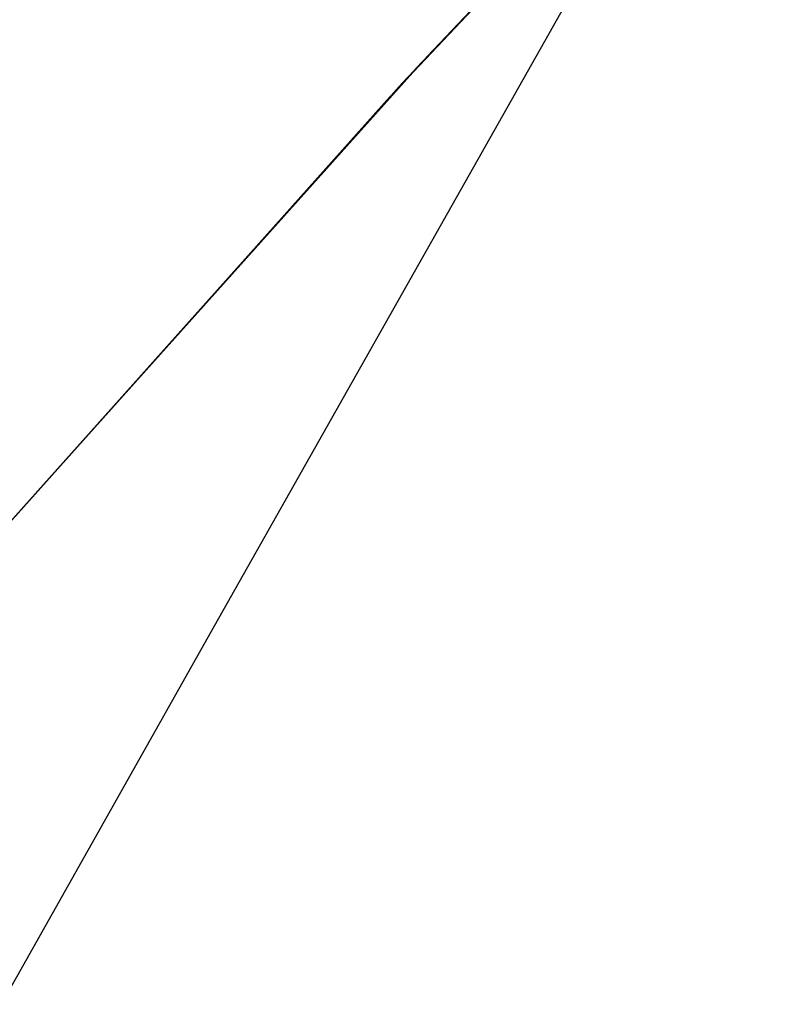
# Model space of a CAD drawing. Header units: metres. Extents: x 209848 to 209928, y 1182430 to 1182563.
# Tile 1002 of 1056: x 209852.367 to 209852.542, y 1182505.498 to 1182505.728. Entities that reach past the tile are written whole.
import ezdxf

# ---------------------------------------------------------------- set-up
doc = ezdxf.new("R2010")
doc.units = ezdxf.units.M
doc.header["$MEASUREMENT"] = 0
doc.linetypes.add('DGN Style 2', pattern=[15.036391, 9.021834, -6.014556])
doc.layers.get('0').update_dxf_attribs({"color": 254})

# ---------------------------------------------------------------- blocks, each defined once
blk = doc.blocks.new('ATTEMP')
at = {"color": 1, "linetype": 'DGN Style 2', "flags": 128}
blk.add_lwpolyline([(-9.73617, 0.00076), (-9.73225, 0.2629), (-9.72049, 0.52683), (-9.70089, 0.7915), (-9.67347, 1.05664), (-9.63824, 1.32195), (-9.59522, 1.58716), (-9.54441, 1.85199), (-9.48585, 2.11615), (-9.41957, 2.37938), (-9.34559, 2.64141), (-9.26395, 2.90195), (-9.17471, 3.16076), (-9.07791, 3.41757), (-8.97362, 3.67211), (-8.86189, 3.92414), (-8.7428, 4.1734), (-8.61643, 4.41965), (-8.48555, 4.65968), (-8.35547, 4.89532), (-8.22532, 5.13019), (-8.0951, 5.36434), (-7.96485, 5.5978), (-7.83458, 5.83059), (-7.70431, 6.06274), (-7.57405, 6.29429), (-7.44381, 6.52527), (-7.31362, 6.75569), (-7.18347, 6.9856), (-7.05337, 7.215), (-6.92333, 7.44394), (-6.79336, 7.67242), (-6.66346, 7.90048), (-6.53363, 8.12814), (-6.40387, 8.35541), (-6.2742, 8.58231), (-6.1446, 8.80887), (-6.01509, 9.0351), (-5.88565, 9.26101), (-5.7563, 9.48663), (-5.62702, 9.71197), (-5.49782, 9.93704), (-5.3687, 10.16186), (-5.23966, 10.38644), (-5.11069, 10.61078), (-4.9818, 10.83491), (-4.85298, 11.05884), (-4.72423, 11.28257), (-4.59555, 11.50611), (-4.46693, 11.72948), (-4.33838, 11.95268), (-4.20989, 12.17572), (-4.08147, 12.39861), (-3.9531, 12.62136), (-3.82479, 12.84397), (-3.69653, 13.06645), (-3.56833, 13.2888), (-3.44018, 13.51105), (-3.31208, 13.73318), (-3.18402, 13.9552), (-3.05602, 14.17713), (-2.92805, 14.39895), (-2.80013, 14.62069), (-2.67225, 14.84235), (-2.5444, 15.06392), (-2.4166, 15.28541), (-2.28883, 15.50683), (-2.1611, 15.72818), (-2.03339, 15.94946), (-1.90572, 16.17067), (-1.77808, 16.39183), (-1.65047, 16.61293), (-1.52289, 16.83398), (-1.39534, 17.05497), (-1.26781, 17.27591), (-1.1403, 17.49681), (-1.01282, 17.71766), (-0.88536, 17.93847), (-0.75792, 18.15923), (-0.6305, 18.37996), (-0.5031, 18.60065), (-0.37572, 18.82131), (-0.24836, 19.04193), (-0.12101, 19.26253), (0.00632, 19.48309), (0.13363, 19.70362), (0.26093, 19.92412), (0.38822, 20.1446), (0.51549, 20.36506), (0.64275, 20.58549), (0.76999, 20.8059), (0.89723, 21.02628), (1.02445, 21.24665), (1.15166, 21.467), (1.27886, 21.68732), (1.40606, 21.90764), (1.53324, 22.12793), (1.66041, 22.34821), (1.78758, 22.56847), (1.91474, 22.78872), (2.04189, 23.00895), (2.16903, 23.22917), (2.29617, 23.44938), (2.42329, 23.66958), (2.55042, 23.88976), (2.67753, 24.10994), (2.80464, 24.3301), (2.93175, 24.55026), (3.05885, 24.7704), (3.18594, 24.99054), (3.31303, 25.21067), (3.44012, 25.43079), (3.5672, 25.6509), (3.69428, 25.871), (3.82135, 26.0911), (3.94842, 26.31119), (4.07548, 26.53128), (4.20254, 26.75135), (4.3296, 26.97143), (4.45666, 27.1915), (4.58371, 27.41156), (4.71076, 27.63161), (4.83781, 27.85167), (4.96485, 28.07171), (5.0919, 28.29176), (5.21893, 28.5118), (5.34597, 28.73183), (5.47301, 28.95187), (5.60004, 29.17189), (5.72707, 29.39192), (5.8541, 29.61194), (5.98113, 29.83196), (6.10816, 30.05198), (6.23518, 30.27199), (6.3622, 30.492), (6.48922, 30.71201), (6.61624, 30.93201), (6.74326, 31.15202), (6.87028, 31.37202), (6.9973, 31.59202), (7.12431, 31.81201), (7.25133, 32.03201), (7.37834, 32.252), (7.50535, 32.47199), (7.63236, 32.69198), (7.75937, 32.91197), (7.88638, 33.13196), (8.01339, 33.35194), (8.1404, 33.57193), (8.26741, 33.79191), (8.39441, 34.01189), (8.52142, 34.23187), (8.64842, 34.45185), (8.77543, 34.67183), (8.90243, 34.89181), (9.02944, 35.11178), (9.15644, 35.33176), (9.28344, 35.55173), (9.41044, 35.77171), (9.53744, 35.99168), (9.66445, 36.21165), (9.79145, 36.43162), (9.91845, 36.65159), (10.04545, 36.87156), (10.17245, 37.09153), (10.29944, 37.3115), (10.42644, 37.53147), (10.55344, 37.75144), (10.68044, 37.97141), (10.80744, 38.19137), (10.93444, 38.41134), (11.06143, 38.63131), (11.18843, 38.85127), (11.31543, 39.07124), (11.44242, 39.2912), (11.56942, 39.51116), (11.69642, 39.73113), (11.82341, 39.95109), (11.95041, 40.17106), (12.0774, 40.39102), (12.2044, 40.61098), (12.33139, 40.83094), (12.45839, 41.05091), (12.58539, 41.27087), (12.71238, 41.49083), (12.83938, 41.71079), (12.96637, 41.93075), (13.09336, 42.15071), (13.22036, 42.37067), (13.34735, 42.59064), (13.47435, 42.8106), (13.60134, 43.03056), (13.72834, 43.25052), (13.85533, 43.47048), (13.98232, 43.69044), (14.10932, 43.9104), (14.23631, 44.13036), (14.36331, 44.35032), (14.4903, 44.57028), (14.61729, 44.79023), (14.74429, 45.01019), (14.87128, 45.23015), (14.99827, 45.45011), (15.12527, 45.67007), (15.25226, 45.89003), (15.37925, 46.10999), (15.50625, 46.32995), (15.63324, 46.54991), (15.76023, 46.76986), (15.88722, 46.98982), (16.01422, 47.20978), (16.14121, 47.42974), (16.2682, 47.6497), (16.3952, 47.86966), (16.52219, 48.08961), (16.64918, 48.30957), (16.77618, 48.52953), (16.90317, 48.74949), (17.03016, 48.96945), (17.15715, 49.1894), (17.28415, 49.40936), (17.41114, 49.62932), (17.53813, 49.84928), (17.66512, 50.06923), (17.79212, 50.28919), (17.91911, 50.50915), (18.0461, 50.72911), (18.17309, 50.94907), (18.30009, 51.16902), (18.42708, 51.38898), (18.55407, 51.60894), (18.68106, 51.8289), (18.80806, 52.04885), (18.93505, 52.26881), (19.06204, 52.48877), (19.18903, 52.70872), (19.31603, 52.92868), (19.44302, 53.14864), (19.57001, 53.3686), (19.697, 53.58855), (19.824, 53.80851), (19.95099, 54.02847), (20.07798, 54.24843), (20.20497, 54.46838), (20.33197, 54.68834), (20.45896, 54.9083), (20.58595, 55.12826), (20.71294, 55.34821), (20.83994, 55.56817), (20.96693, 55.78813), (21.09392, 56.00808), (21.22091, 56.22804), (21.34791, 56.448), (21.4749, 56.66796), (21.60189, 56.88791), (21.72888, 57.10787), (21.85587, 57.32783), (21.98287, 57.54778), (22.10986, 57.76774), (22.23685, 57.9877), (22.36384, 58.20766), (22.49084, 58.42761), (22.61783, 58.64757), (22.74482, 58.86753), (22.87181, 59.08748), (22.99881, 59.30744), (23.1258, 59.5274), (23.25279, 59.74736), (23.37978, 59.96731), (23.50677, 60.18727), (23.63377, 60.40723), (23.76076, 60.62718), (23.88775, 60.84714), (24.01474, 61.0671), (24.14174, 61.28705), (24.26873, 61.50701), (24.39572, 61.72697), (24.52271, 61.94693), (24.6497, 62.16688), (24.7767, 62.38684), (24.90369, 62.6068), (25.03068, 62.82675), (25.15767, 63.04671), (25.28467, 63.26667), (25.41166, 63.48663), (25.53865, 63.70658), (25.66564, 63.92654), (25.79264, 64.1465), (25.85823, 64.26011)], dxfattribs=at)
at = {"color": 5, "linetype": 'Continuous', "flags": 128}
for points in [[(-8.60191, 5.05241), (-8.45003, 5.29522), (-8.29105, 5.53396), (-8.1251, 5.76838), (-7.9523, 5.99827), (-7.77277, 6.22339), (-7.58665, 6.44353), (-7.39409, 6.65848), (-7.19523, 6.86802), (-6.99023, 7.07196), (-6.77926, 7.27009), (-6.57308, 7.45592), (-6.36902, 7.63859), (-6.16504, 7.82024), (-5.96117, 8.00089)], [(-8.60672, 5.04446), (-8.45534, 5.28699), (-8.29688, 5.52546), (-8.13147, 5.75965), (-7.95922, 5.98932), (-7.78026, 6.21425), (-7.59473, 6.43423), (-7.40278, 6.64904), (-7.20454, 6.85848), (-7.00018, 7.06233), (-6.78986, 7.26041), (-6.57374, 7.45252), (-6.352, 7.63848), (-6.12482, 7.8181), (-5.89239, 7.99121)], [(-8.60329, 5.05013), (-8.45155, 5.29287), (-8.29272, 5.53153), (-8.12692, 5.76588), (-7.95428, 5.99571), (-7.77491, 6.22078), (-7.58896, 6.44087), (-7.39657, 6.65578), (-7.19789, 6.86529), (-6.99308, 7.06921), (-6.7823, 7.26732), (-6.56571, 7.45945), (-6.34349, 7.6454), (-6.11583, 7.82499), (-5.8829, 7.99805)], [(-8.60405, 5.04887), (-8.45239, 5.29156), (-8.29365, 5.53018), (-8.12793, 5.7645), (-7.95538, 5.99429), (-7.7761, 6.21933), (-7.59025, 6.4394), (-7.39795, 6.65428), (-7.19937, 6.86378), (-6.99466, 7.06768), (-6.78398, 7.26579), (-6.5675, 7.45791), (-6.34539, 7.64386), (-6.11783, 7.82346), (-5.88501, 7.99653)], [(-8.60512, 5.0471), (-8.45357, 5.28973), (-8.29494, 5.52829), (-8.12935, 5.76256), (-7.95691, 5.9923), (-7.77777, 6.2173), (-7.59204, 6.43733), (-7.39989, 6.65219), (-7.20144, 6.86166), (-6.99687, 7.06554), (-6.78633, 7.26363), (-6.57, 7.45575), (-6.34804, 7.64171), (-6.12063, 7.82131), (-5.88796, 7.9944)], [(-8.60672, 5.04446), (-8.45534, 5.28699), (-8.29688, 5.52546), (-8.13147, 5.75965), (-7.95922, 5.98932), (-7.78026, 6.21425), (-7.59473, 6.43423), (-7.40278, 6.64904), (-7.20454, 6.85848), (-7.00018, 7.06233), (-6.78986, 7.26041), (-6.57374, 7.45252), (-6.352, 7.63848), (-6.12482, 7.8181), (-5.89239, 7.99121)], [(-8.60672, 5.04446), (-8.45534, 5.28699), (-8.29688, 5.52546), (-8.13147, 5.75965), (-7.95922, 5.98932), (-7.78026, 6.21425), (-7.59473, 6.43423), (-7.40278, 6.64904), (-7.20454, 6.85848), (-7.00018, 7.06233), (-6.78986, 7.26041), (-6.57374, 7.45252), (-6.352, 7.63848), (-6.12482, 7.8181), (-5.89239, 7.99121)]]:
    blk.add_lwpolyline(points, dxfattribs=at)

msp = doc.modelspace()

# ---------------------------------------------------------------- block references
at = {"color": 1, "linetype": 'DGN Style 2'}
msp.add_blockref('ATTEMP', (209859.85591, 1182499.06107), dxfattribs=at)

doc.saveas('drawing.dxf')
